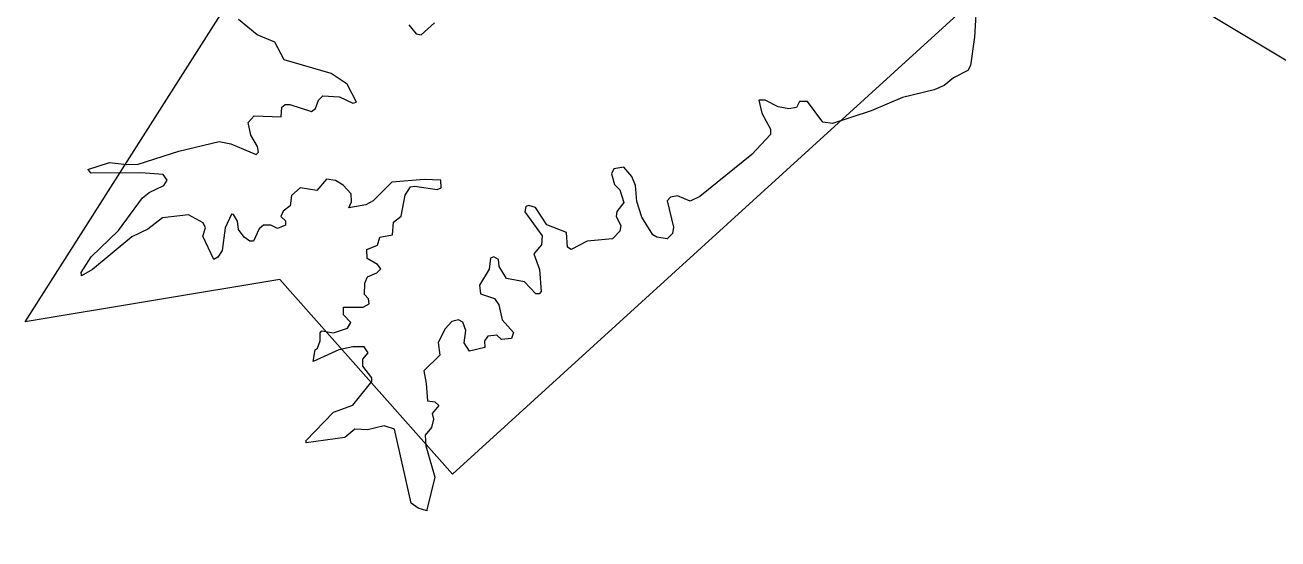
# Model space of a CAD drawing. Extents: x 553962 to 842807, y 8883888 to 9032388.
# Drawn here: x 799240 to 800254, y 9016630 to 9017046 of the extents above; entities that cross this region are included whole.
import ezdxf

# ---------------------------------------------------------------- set-up
doc = ezdxf.new("R2010")
doc.units = 0
doc.header["$LTSCALE"] = 200
doc.layers.add('1', color=7, linetype='Continuous', lineweight=13)

msp = doc.modelspace()

# ---------------------------------------------------------------- linework, layer by layer
at = {"layer": '1'}
for points in [[(805531, 9014654.6), (804656.1, 9014532), (803479.2, 9015509.3), (802603.2, 9015624.2), (801222.1, 9016866), (800600.9, 9016813.5), (800076, 9017128.6), (799586.1, 9016682.2), (799446.1, 9016839.8), (799239.9, 9016805.7), (799493.9, 9017205.2), (799626.2, 9018219.6), (800434.5, 9018637.8), (800970.4, 9019689.3), (802445.9, 9020169.8), (804093.6, 9022119.5), (804177.1, 9022982.9)], [(800010.5, 9017068.9), (800008.8, 9017036.2), (800005.4, 9017013.2), (800003.2, 9017009.2), (799991.8, 9017003.2), (799984.1, 9016997.1), (799976.1, 9016993.5)], [(800010.5, 9017068.9), (800008.8, 9017036.2), (800005.4, 9017013.2), (800003.2, 9017009.2), (799991.8, 9017003.2), (799984.1, 9016997.1), (799976.1, 9016993.5)], [(800010.5, 9017068.9), (800008.8, 9017036.2), (800005.4, 9017013.2), (800003.2, 9017009.2), (799991.8, 9017003.2), (799984.1, 9016997.1), (799976.1, 9016993.5)], [(800010.5, 9017068.9), (800008.8, 9017036.2), (800005.4, 9017013.2), (800003.2, 9017009.2), (799991.8, 9017003.2), (799984.1, 9016997.1), (799976.1, 9016993.5)], [(799291.7, 9016927.9), (799290.7, 9016929), (799308.2, 9016934.8), (799322.2, 9016933), (799331.6, 9016933.4), (799364.3, 9016944), (799397, 9016951.8), (799406.4, 9016949.9), (799427, 9016941.2), (799428.8, 9016943.1), (799428, 9016947.8), (799422.7, 9016956.8), (799420.6, 9016967.2), (799425.5, 9016972.4), (799447.3, 9016971.8), (799447.8, 9016979.5), (799450.6, 9016981.6), (799454.2, 9016981.8), (799471.8, 9016975.9), (799475, 9016978.4), (799477.5, 9016985.2), (799481.1, 9016988.6), (799494.5, 9016988), (799505.3, 9016982.9), (799508.3, 9016983.5), (799500.8, 9016998.2), (799487.7, 9017006.9), (799449.7, 9017017.9), (799442.2, 9017032.1), (799427.9, 9017038.1), (799412.7, 9017050.6)], [(799291.7, 9016927.9), (799290.7, 9016929), (799308.2, 9016934.8), (799322.2, 9016933), (799331.6, 9016933.4), (799364.3, 9016944), (799397, 9016951.8), (799406.4, 9016949.9), (799427, 9016941.2), (799428.8, 9016943.1), (799428, 9016947.8), (799422.7, 9016956.8), (799420.6, 9016967.2), (799425.5, 9016972.4), (799447.3, 9016971.8), (799447.8, 9016979.5), (799450.6, 9016981.6), (799454.2, 9016981.8), (799471.8, 9016975.9), (799475, 9016978.4), (799477.5, 9016985.2), (799481.1, 9016988.6), (799494.5, 9016988), (799505.3, 9016982.9), (799508.3, 9016983.5), (799500.8, 9016998.2), (799487.7, 9017006.9), (799449.7, 9017017.9), (799442.2, 9017032.1), (799427.9, 9017038.1), (799412.7, 9017050.6)], [(799291.7, 9016927.9), (799290.7, 9016929), (799308.2, 9016934.8), (799322.2, 9016933), (799331.6, 9016933.4), (799364.3, 9016944), (799397, 9016951.8), (799406.4, 9016949.9), (799427, 9016941.2), (799428.8, 9016943.1), (799428, 9016947.8), (799422.7, 9016956.8), (799420.6, 9016967.2), (799425.5, 9016972.4), (799447.3, 9016971.8), (799447.8, 9016979.5), (799450.6, 9016981.6), (799454.2, 9016981.8), (799471.8, 9016975.9), (799475, 9016978.4), (799477.5, 9016985.2), (799481.1, 9016988.6), (799494.5, 9016988), (799505.3, 9016982.9), (799508.3, 9016983.5), (799500.8, 9016998.2), (799487.7, 9017006.9), (799449.7, 9017017.9), (799442.2, 9017032.1), (799427.9, 9017038.1), (799412.7, 9017050.6)], [(799291.7, 9016927.9), (799290.7, 9016929), (799308.2, 9016934.8), (799322.2, 9016933), (799331.6, 9016933.4), (799364.3, 9016944), (799397, 9016951.8), (799406.4, 9016949.9), (799427, 9016941.2), (799428.8, 9016943.1), (799428, 9016947.8), (799422.7, 9016956.8), (799420.6, 9016967.2), (799425.5, 9016972.4), (799447.3, 9016971.8), (799447.8, 9016979.5), (799450.6, 9016981.6), (799454.2, 9016981.8), (799471.8, 9016975.9), (799475, 9016978.4), (799477.5, 9016985.2), (799481.1, 9016988.6), (799494.5, 9016988), (799505.3, 9016982.9), (799508.3, 9016983.5), (799500.8, 9016998.2), (799487.7, 9017006.9), (799449.7, 9017017.9), (799442.2, 9017032.1), (799427.9, 9017038.1), (799412.7, 9017050.6)], [(799550.7, 9017046.2), (799556.5, 9017039), (799560.6, 9017038.1), (799571.4, 9017047.9)], [(799550.7, 9017046.2), (799556.5, 9017039), (799560.6, 9017038.1), (799571.4, 9017047.9)], [(799550.7, 9017046.2), (799556.5, 9017039), (799560.6, 9017038.1), (799571.4, 9017047.9)], [(799550.7, 9017046.2), (799556.5, 9017039), (799560.6, 9017038.1), (799571.4, 9017047.9)], [(799976.1, 9016993.5), (799950.5, 9016987.3), (799925.1, 9016976.7), (799893.8, 9016966.3), (799886, 9016967.4), (799873.6, 9016984.1), (799867.1, 9016984.1), (799864.5, 9016979.3), (799858.4, 9016978.2), (799849.8, 9016979.9), (799839.3, 9016985.2), (799834, 9016985.2), (799836.5, 9016974.6), (799843.5, 9016961.8), (799843.4, 9016957.5), (799828.3, 9016941.3), (799786.2, 9016907.3), (799778.4, 9016903.4), (799768.1, 9016907.7), (799762.5, 9016906.6), (799759.8, 9016903.6), (799764.9, 9016882.4), (799764.2, 9016877.1), (799759.8, 9016872.8), (799751.5, 9016874.1), (799748.3, 9016876.2), (799739.2, 9016890.5), (799735.4, 9016903.2), (799734.3, 9016916), (799731.1, 9016923.4), (799724.7, 9016931), (799716.7, 9016929.5), (799714.8, 9016925.5), (799717.3, 9016916.8), (799721.5, 9016912.6), (799724.7, 9016902.4), (799719, 9016895.1), (799718.6, 9016890.9), (799722.2, 9016883.6), (799721.6, 9016879), (799715.6, 9016873), (799695.2, 9016871.1), (799682.2, 9016864.1), (799679.1, 9016866.2), (799678.4, 9016878.1), (799662.3, 9016884.1), (799653.1, 9016898.3), (799647.7, 9016899.8), (799645.3, 9016899), (799644.5, 9016894.7), (799658.7, 9016875.4), (799658.7, 9016875.4), (799658.2, 9016868), (799651.9, 9016860.6), (799656.6, 9016848), (799657.8, 9016830.1), (799656.3, 9016828.4), (799653.4, 9016828.4), (799644.3, 9016838), (799629.8, 9016840.8), (799623.9, 9016850.4), (799623.2, 9016856.1), (799619.4, 9016858.2), (799616.7, 9016857.3), (799615.8, 9016848.4), (799607.9, 9016835.2), (799608.6, 9016828.3), (799620, 9016824.6), (799623.6, 9016819.3), (799626.2, 9016807.2), (799635.3, 9016797), (799633.8, 9016792.1), (799625.8, 9016791.3), (799621.9, 9016794.7), (799614.5, 9016794), (799612, 9016790.2), (799612.1, 9016784.9), (799599.8, 9016781.9), (799595.4, 9016788.5), (799596.7, 9016798.7), (799594.5, 9016805.3), (799590.8, 9016807.2), (799585.6, 9016805.9), (799580.1, 9016799.9), (799574.4, 9016789), (799575.8, 9016778.7), (799562.7, 9016766), (799564.8, 9016755.8), (799565.9, 9016741.6), (799571.6, 9016740.9), (799575, 9016737.9), (799569.5, 9016731.4), (799570.7, 9016726.9), (799569, 9016720.1), (799564, 9016713.7), (799564.4, 9016705.2), (799571.6, 9016679.8), (799565.3, 9016653.2)], [(799976.1, 9016993.5), (799950.5, 9016987.3), (799925.1, 9016976.7), (799893.8, 9016966.3), (799886, 9016967.4), (799873.6, 9016984.1), (799867.1, 9016984.1), (799864.5, 9016979.3), (799858.4, 9016978.2), (799849.8, 9016979.9), (799839.3, 9016985.2), (799834, 9016985.2), (799836.5, 9016974.6), (799843.5, 9016961.8), (799843.4, 9016957.5), (799828.3, 9016941.3), (799786.2, 9016907.3), (799778.4, 9016903.4), (799768.1, 9016907.7), (799762.5, 9016906.6), (799759.8, 9016903.6), (799764.9, 9016882.4), (799764.2, 9016877.1), (799759.8, 9016872.8), (799751.5, 9016874.1), (799748.3, 9016876.2), (799739.2, 9016890.5), (799735.4, 9016903.2), (799734.3, 9016916), (799731.1, 9016923.4), (799724.7, 9016931), (799716.7, 9016929.5), (799714.8, 9016925.5), (799717.3, 9016916.8), (799721.5, 9016912.6), (799724.7, 9016902.4), (799719, 9016895.1), (799718.6, 9016890.9), (799722.2, 9016883.6), (799721.6, 9016879), (799715.6, 9016873), (799695.2, 9016871.1), (799682.2, 9016864.1), (799679.1, 9016866.2), (799678.4, 9016878.1), (799662.3, 9016884.1), (799653.1, 9016898.3), (799647.7, 9016899.8), (799645.3, 9016899), (799644.5, 9016894.7), (799658.7, 9016875.4), (799658.7, 9016875.4), (799658.2, 9016868), (799651.9, 9016860.6), (799656.6, 9016848), (799657.8, 9016830.1), (799656.3, 9016828.4), (799653.4, 9016828.4), (799644.3, 9016838), (799629.8, 9016840.8), (799623.9, 9016850.4), (799623.2, 9016856.1), (799619.4, 9016858.2), (799616.7, 9016857.3), (799615.8, 9016848.4), (799607.9, 9016835.2), (799608.6, 9016828.3), (799620, 9016824.6), (799623.6, 9016819.3), (799626.2, 9016807.2), (799635.3, 9016797), (799633.8, 9016792.1), (799625.8, 9016791.3), (799621.9, 9016794.7), (799614.5, 9016794), (799612, 9016790.2), (799612.1, 9016784.9), (799599.8, 9016781.9), (799595.4, 9016788.5), (799596.7, 9016798.7), (799594.5, 9016805.3), (799590.8, 9016807.2), (799585.6, 9016805.9), (799580.1, 9016799.9), (799574.4, 9016789), (799575.8, 9016778.7), (799562.7, 9016766), (799564.8, 9016755.8), (799565.9, 9016741.6), (799571.6, 9016740.9), (799575, 9016737.9), (799569.5, 9016731.4), (799570.7, 9016726.9), (799569, 9016720.1), (799564, 9016713.7), (799564.4, 9016705.2), (799571.6, 9016679.8), (799565.3, 9016653.2)], [(799976.1, 9016993.5), (799950.5, 9016987.3), (799925.1, 9016976.7), (799893.8, 9016966.3), (799886, 9016967.4), (799873.6, 9016984.1), (799867.1, 9016984.1), (799864.5, 9016979.3), (799858.4, 9016978.2), (799849.8, 9016979.9), (799839.3, 9016985.2), (799834, 9016985.2), (799836.5, 9016974.6), (799843.5, 9016961.8), (799843.4, 9016957.5), (799828.3, 9016941.3), (799786.2, 9016907.3), (799778.4, 9016903.4), (799768.1, 9016907.7), (799762.5, 9016906.6), (799759.8, 9016903.6), (799764.9, 9016882.4), (799764.2, 9016877.1), (799759.8, 9016872.8), (799751.5, 9016874.1), (799748.3, 9016876.2), (799739.2, 9016890.5), (799735.4, 9016903.2), (799734.3, 9016916), (799731.1, 9016923.4), (799724.7, 9016931), (799716.7, 9016929.5), (799714.8, 9016925.5), (799717.3, 9016916.8), (799721.5, 9016912.6), (799724.7, 9016902.4), (799719, 9016895.1), (799718.6, 9016890.9), (799722.2, 9016883.6), (799721.6, 9016879), (799715.6, 9016873), (799695.2, 9016871.1), (799682.2, 9016864.1), (799679.1, 9016866.2), (799678.4, 9016878.1), (799662.3, 9016884.1), (799653.1, 9016898.3), (799647.7, 9016899.8), (799645.3, 9016899), (799644.5, 9016894.7), (799658.7, 9016875.4), (799658.7, 9016875.4), (799658.2, 9016868), (799651.9, 9016860.6), (799656.6, 9016848), (799657.8, 9016830.1), (799656.3, 9016828.4), (799653.4, 9016828.4), (799644.3, 9016838), (799629.8, 9016840.8), (799623.9, 9016850.4), (799623.2, 9016856.1), (799619.4, 9016858.2), (799616.7, 9016857.3), (799615.8, 9016848.4), (799607.9, 9016835.2), (799608.6, 9016828.3), (799620, 9016824.6), (799623.6, 9016819.3), (799626.2, 9016807.2), (799635.3, 9016797), (799633.8, 9016792.1), (799625.8, 9016791.3), (799621.9, 9016794.7), (799614.5, 9016794), (799612, 9016790.2), (799612.1, 9016784.9), (799599.8, 9016781.9), (799595.4, 9016788.5), (799596.7, 9016798.7), (799594.5, 9016805.3), (799590.8, 9016807.2), (799585.6, 9016805.9), (799580.1, 9016799.9), (799574.4, 9016789), (799575.8, 9016778.7), (799562.7, 9016766), (799564.8, 9016755.8), (799565.9, 9016741.6), (799571.6, 9016740.9), (799575, 9016737.9), (799569.5, 9016731.4), (799570.7, 9016726.9), (799569, 9016720.1), (799564, 9016713.7), (799564.4, 9016705.2), (799571.6, 9016679.8), (799565.3, 9016653.2)], [(799976.1, 9016993.5), (799950.5, 9016987.3), (799925.1, 9016976.7), (799893.8, 9016966.3), (799886, 9016967.4), (799873.6, 9016984.1), (799867.1, 9016984.1), (799864.5, 9016979.3), (799858.4, 9016978.2), (799849.8, 9016979.9), (799839.3, 9016985.2), (799834, 9016985.2), (799836.5, 9016974.6), (799843.5, 9016961.8), (799843.4, 9016957.5), (799828.3, 9016941.3), (799786.2, 9016907.3), (799778.4, 9016903.4), (799768.1, 9016907.7), (799762.5, 9016906.6), (799759.8, 9016903.6), (799764.9, 9016882.4), (799764.2, 9016877.1), (799759.8, 9016872.8), (799751.5, 9016874.1), (799748.3, 9016876.2), (799739.2, 9016890.5), (799735.4, 9016903.2), (799734.3, 9016916), (799731.1, 9016923.4), (799724.7, 9016931), (799716.7, 9016929.5), (799714.8, 9016925.5), (799717.3, 9016916.8), (799721.5, 9016912.6), (799724.7, 9016902.4), (799719, 9016895.1), (799718.6, 9016890.9), (799722.2, 9016883.6), (799721.6, 9016879), (799715.6, 9016873), (799695.2, 9016871.1), (799682.2, 9016864.1), (799679.1, 9016866.2), (799678.4, 9016878.1), (799662.3, 9016884.1), (799653.1, 9016898.3), (799647.7, 9016899.8), (799645.3, 9016899), (799644.5, 9016894.7), (799658.7, 9016875.4), (799658.7, 9016875.4), (799658.2, 9016868), (799651.9, 9016860.6), (799656.6, 9016848), (799657.8, 9016830.1), (799656.3, 9016828.4), (799653.4, 9016828.4), (799644.3, 9016838), (799629.8, 9016840.8), (799623.9, 9016850.4), (799623.2, 9016856.1), (799619.4, 9016858.2), (799616.7, 9016857.3), (799615.8, 9016848.4), (799607.9, 9016835.2), (799608.6, 9016828.3), (799620, 9016824.6), (799623.6, 9016819.3), (799626.2, 9016807.2), (799635.3, 9016797), (799633.8, 9016792.1), (799625.8, 9016791.3), (799621.9, 9016794.7), (799614.5, 9016794), (799612, 9016790.2), (799612.1, 9016784.9), (799599.8, 9016781.9), (799595.4, 9016788.5), (799596.7, 9016798.7), (799594.5, 9016805.3), (799590.8, 9016807.2), (799585.6, 9016805.9), (799580.1, 9016799.9), (799574.4, 9016789), (799575.8, 9016778.7), (799562.7, 9016766), (799564.8, 9016755.8), (799565.9, 9016741.6), (799571.6, 9016740.9), (799575, 9016737.9), (799569.5, 9016731.4), (799570.7, 9016726.9), (799569, 9016720.1), (799564, 9016713.7), (799564.4, 9016705.2), (799571.6, 9016679.8), (799565.3, 9016653.2)], [(799285.6, 9016843.7), (799285.4, 9016845.6), (799293.3, 9016858.4), (799315.6, 9016879.6), (799335, 9016906), (799340.5, 9016910.4), (799352.3, 9016916.2), (799355.1, 9016920.4), (799351.8, 9016925.1), (799333.7, 9016926.4), (799293.3, 9016926.2), (799291.7, 9016927.9)], [(799285.6, 9016843.7), (799285.4, 9016845.6), (799293.3, 9016858.4), (799315.6, 9016879.6), (799335, 9016906), (799340.5, 9016910.4), (799352.3, 9016916.2), (799355.1, 9016920.4), (799351.8, 9016925.1), (799333.7, 9016926.4), (799293.3, 9016926.2), (799291.7, 9016927.9)], [(799285.6, 9016843.7), (799285.4, 9016845.6), (799293.3, 9016858.4), (799315.6, 9016879.6), (799335, 9016906), (799340.5, 9016910.4), (799352.3, 9016916.2), (799355.1, 9016920.4), (799351.8, 9016925.1), (799333.7, 9016926.4), (799293.3, 9016926.2), (799291.7, 9016927.9)], [(799285.6, 9016843.7), (799285.4, 9016845.6), (799293.3, 9016858.4), (799315.6, 9016879.6), (799335, 9016906), (799340.5, 9016910.4), (799352.3, 9016916.2), (799355.1, 9016920.4), (799351.8, 9016925.1), (799333.7, 9016926.4), (799293.3, 9016926.2), (799291.7, 9016927.9)], [(799467.4, 9016708.6), (799467.3, 9016709.1), (799489.6, 9016732.4), (799505.3, 9016738), (799520.6, 9016757.3), (799520.6, 9016760.2), (799513.4, 9016769.8), (799513.4, 9016775.5), (799517.8, 9016780.4), (799514.6, 9016785.3), (799505.3, 9016785.5), (799493.9, 9016783), (799473.2, 9016773.4), (799474.7, 9016783), (799476.7, 9016784.3), (799478.8, 9016790.2), (799478.8, 9016796.6), (799480.2, 9016798.3), (799489.7, 9016796.6), (799500.9, 9016800.4), (799503.6, 9016805.1), (799497.7, 9016811.2), (799497.7, 9016817.4), (799513.8, 9016817.6), (799518.5, 9016820.3), (799518.1, 9016824.2), (799514.7, 9016827.8), (799514.9, 9016837), (799517.2, 9016842.2), (799524.8, 9016845.4), (799528, 9016848.6), (799525.2, 9016852.2), (799516.8, 9016856.9), (799516.6, 9016864.1), (799525.3, 9016867.7), (799527.2, 9016874.1), (799537.4, 9016876), (799538.2, 9016886.3), (799544.4, 9016891.3), (799547.8, 9016908.3), (799552, 9016914.9), (799555.6, 9016915.6), (799573.7, 9016912.8), (799576.9, 9016914.1), (799576.7, 9016920.4), (799563.1, 9016921), (799537, 9016918.9), (799537, 9016918.9), (799521.7, 9016903.6), (799515.9, 9016900.5), (799502.1, 9016898.1), (799504.2, 9016902.8), (799504, 9016909.2), (799497.5, 9016916.3), (799491.3, 9016920.2), (799483.9, 9016921.2), (799476.2, 9016911.9), (799462.8, 9016914.2), (799455.6, 9016908.1), (799454.5, 9016899.6), (799448.8, 9016895.3), (799446.9, 9016891), (799450.9, 9016887.5), (799450.9, 9016883.9), (799444.3, 9016881.3), (799438.8, 9016883.9), (799433.1, 9016883.9), (799429.5, 9016881), (799425, 9016871.1), (799421.8, 9016871.1), (799417.4, 9016874.1), (799412.7, 9016880.3), (799411.8, 9016887.1), (799408.7, 9016892.6), (799407, 9016892.8), (799401.9, 9016881.9), (799399.5, 9016863.3), (799395.9, 9016858), (799392.8, 9016856.1), (799383.8, 9016875.1), (799386.1, 9016881.7), (799384, 9016885.8), (799372.3, 9016892.2), (799351.1, 9016890), (799339.2, 9016880.7), (799326.4, 9016874.5), (799294.6, 9016848), (799285.7, 9016842.9), (799285.6, 9016843.7)], [(799467.4, 9016708.6), (799467.3, 9016709.1), (799489.6, 9016732.4), (799505.3, 9016738), (799520.6, 9016757.3), (799520.6, 9016760.2), (799513.4, 9016769.8), (799513.4, 9016775.5), (799517.8, 9016780.4), (799514.6, 9016785.3), (799505.3, 9016785.5), (799493.9, 9016783), (799473.2, 9016773.4), (799474.7, 9016783), (799476.7, 9016784.3), (799478.8, 9016790.2), (799478.8, 9016796.6), (799480.2, 9016798.3), (799489.7, 9016796.6), (799500.9, 9016800.4), (799503.6, 9016805.1), (799497.7, 9016811.2), (799497.7, 9016817.4), (799513.8, 9016817.6), (799518.5, 9016820.3), (799518.1, 9016824.2), (799514.7, 9016827.8), (799514.9, 9016837), (799517.2, 9016842.2), (799524.8, 9016845.4), (799528, 9016848.6), (799525.2, 9016852.2), (799516.8, 9016856.9), (799516.6, 9016864.1), (799525.3, 9016867.7), (799527.2, 9016874.1), (799537.4, 9016876), (799538.2, 9016886.3), (799544.4, 9016891.3), (799547.8, 9016908.3), (799552, 9016914.9), (799555.6, 9016915.6), (799573.7, 9016912.8), (799576.9, 9016914.1), (799576.7, 9016920.4), (799563.1, 9016921), (799537, 9016918.9), (799537, 9016918.9), (799521.7, 9016903.6), (799515.9, 9016900.5), (799502.1, 9016898.1), (799504.2, 9016902.8), (799504, 9016909.2), (799497.5, 9016916.3), (799491.3, 9016920.2), (799483.9, 9016921.2), (799476.2, 9016911.9), (799462.8, 9016914.2), (799455.6, 9016908.1), (799454.5, 9016899.6), (799448.8, 9016895.3), (799446.9, 9016891), (799450.9, 9016887.5), (799450.9, 9016883.9), (799444.3, 9016881.3), (799438.8, 9016883.9), (799433.1, 9016883.9), (799429.5, 9016881), (799425, 9016871.1), (799421.8, 9016871.1), (799417.4, 9016874.1), (799412.7, 9016880.3), (799411.8, 9016887.1), (799408.7, 9016892.6), (799407, 9016892.8), (799401.9, 9016881.9), (799399.5, 9016863.3), (799395.9, 9016858), (799392.8, 9016856.1), (799383.8, 9016875.1), (799386.1, 9016881.7), (799384, 9016885.8), (799372.3, 9016892.2), (799351.1, 9016890), (799339.2, 9016880.7), (799326.4, 9016874.5), (799294.6, 9016848), (799285.7, 9016842.9), (799285.6, 9016843.7)], [(799467.4, 9016708.6), (799467.3, 9016709.1), (799489.6, 9016732.4), (799505.3, 9016738), (799520.6, 9016757.3), (799520.6, 9016760.2), (799513.4, 9016769.8), (799513.4, 9016775.5), (799517.8, 9016780.4), (799514.6, 9016785.3), (799505.3, 9016785.5), (799493.9, 9016783), (799473.2, 9016773.4), (799474.7, 9016783), (799476.7, 9016784.3), (799478.8, 9016790.2), (799478.8, 9016796.6), (799480.2, 9016798.3), (799489.7, 9016796.6), (799500.9, 9016800.4), (799503.6, 9016805.1), (799497.7, 9016811.2), (799497.7, 9016817.4), (799513.8, 9016817.6), (799518.5, 9016820.3), (799518.1, 9016824.2), (799514.7, 9016827.8), (799514.9, 9016837), (799517.2, 9016842.2), (799524.8, 9016845.4), (799528, 9016848.6), (799525.2, 9016852.2), (799516.8, 9016856.9), (799516.6, 9016864.1), (799525.3, 9016867.7), (799527.2, 9016874.1), (799537.4, 9016876), (799538.2, 9016886.3), (799544.4, 9016891.3), (799547.8, 9016908.3), (799552, 9016914.9), (799555.6, 9016915.6), (799573.7, 9016912.8), (799576.9, 9016914.1), (799576.7, 9016920.4), (799563.1, 9016921), (799537, 9016918.9), (799537, 9016918.9), (799521.7, 9016903.6), (799515.9, 9016900.5), (799502.1, 9016898.1), (799504.2, 9016902.8), (799504, 9016909.2), (799497.5, 9016916.3), (799491.3, 9016920.2), (799483.9, 9016921.2), (799476.2, 9016911.9), (799462.8, 9016914.2), (799455.6, 9016908.1), (799454.5, 9016899.6), (799448.8, 9016895.3), (799446.9, 9016891), (799450.9, 9016887.5), (799450.9, 9016883.9), (799444.3, 9016881.3), (799438.8, 9016883.9), (799433.1, 9016883.9), (799429.5, 9016881), (799425, 9016871.1), (799421.8, 9016871.1), (799417.4, 9016874.1), (799412.7, 9016880.3), (799411.8, 9016887.1), (799408.7, 9016892.6), (799407, 9016892.8), (799401.9, 9016881.9), (799399.5, 9016863.3), (799395.9, 9016858), (799392.8, 9016856.1), (799383.8, 9016875.1), (799386.1, 9016881.7), (799384, 9016885.8), (799372.3, 9016892.2), (799351.1, 9016890), (799339.2, 9016880.7), (799326.4, 9016874.5), (799294.6, 9016848), (799285.7, 9016842.9), (799285.6, 9016843.7)], [(799467.4, 9016708.6), (799467.3, 9016709.1), (799489.6, 9016732.4), (799505.3, 9016738), (799520.6, 9016757.3), (799520.6, 9016760.2), (799513.4, 9016769.8), (799513.4, 9016775.5), (799517.8, 9016780.4), (799514.6, 9016785.3), (799505.3, 9016785.5), (799493.9, 9016783), (799473.2, 9016773.4), (799474.7, 9016783), (799476.7, 9016784.3), (799478.8, 9016790.2), (799478.8, 9016796.6), (799480.2, 9016798.3), (799489.7, 9016796.6), (799500.9, 9016800.4), (799503.6, 9016805.1), (799497.7, 9016811.2), (799497.7, 9016817.4), (799513.8, 9016817.6), (799518.5, 9016820.3), (799518.1, 9016824.2), (799514.7, 9016827.8), (799514.9, 9016837), (799517.2, 9016842.2), (799524.8, 9016845.4), (799528, 9016848.6), (799525.2, 9016852.2), (799516.8, 9016856.9), (799516.6, 9016864.1), (799525.3, 9016867.7), (799527.2, 9016874.1), (799537.4, 9016876), (799538.2, 9016886.3), (799544.4, 9016891.3), (799547.8, 9016908.3), (799552, 9016914.9), (799555.6, 9016915.6), (799573.7, 9016912.8), (799576.9, 9016914.1), (799576.7, 9016920.4), (799563.1, 9016921), (799537, 9016918.9), (799537, 9016918.9), (799521.7, 9016903.6), (799515.9, 9016900.5), (799502.1, 9016898.1), (799504.2, 9016902.8), (799504, 9016909.2), (799497.5, 9016916.3), (799491.3, 9016920.2), (799483.9, 9016921.2), (799476.2, 9016911.9), (799462.8, 9016914.2), (799455.6, 9016908.1), (799454.5, 9016899.6), (799448.8, 9016895.3), (799446.9, 9016891), (799450.9, 9016887.5), (799450.9, 9016883.9), (799444.3, 9016881.3), (799438.8, 9016883.9), (799433.1, 9016883.9), (799429.5, 9016881), (799425, 9016871.1), (799421.8, 9016871.1), (799417.4, 9016874.1), (799412.7, 9016880.3), (799411.8, 9016887.1), (799408.7, 9016892.6), (799407, 9016892.8), (799401.9, 9016881.9), (799399.5, 9016863.3), (799395.9, 9016858), (799392.8, 9016856.1), (799383.8, 9016875.1), (799386.1, 9016881.7), (799384, 9016885.8), (799372.3, 9016892.2), (799351.1, 9016890), (799339.2, 9016880.7), (799326.4, 9016874.5), (799294.6, 9016848), (799285.7, 9016842.9), (799285.6, 9016843.7)], [(799565.3, 9016653.2), (799565.2, 9016652.6), (799558.2, 9016654.7), (799552.6, 9016658.7), (799539, 9016718.8), (799530.7, 9016721.4), (799517.2, 9016718.2), (799507, 9016718.6), (799498.9, 9016712), (799467.6, 9016707.7), (799467.4, 9016708.6)], [(799565.3, 9016653.2), (799565.2, 9016652.6), (799558.2, 9016654.7), (799552.6, 9016658.7), (799539, 9016718.8), (799530.7, 9016721.4), (799517.2, 9016718.2), (799507, 9016718.6), (799498.9, 9016712), (799467.6, 9016707.7), (799467.4, 9016708.6)], [(799565.3, 9016653.2), (799565.2, 9016652.6), (799558.2, 9016654.7), (799552.6, 9016658.7), (799539, 9016718.8), (799530.7, 9016721.4), (799517.2, 9016718.2), (799507, 9016718.6), (799498.9, 9016712), (799467.6, 9016707.7), (799467.4, 9016708.6)], [(799565.3, 9016653.2), (799565.2, 9016652.6), (799558.2, 9016654.7), (799552.6, 9016658.7), (799539, 9016718.8), (799530.7, 9016721.4), (799517.2, 9016718.2), (799507, 9016718.6), (799498.9, 9016712), (799467.6, 9016707.7), (799467.4, 9016708.6)]]:
    msp.add_lwpolyline(points, dxfattribs=at)

doc.saveas('drawing.dxf')
